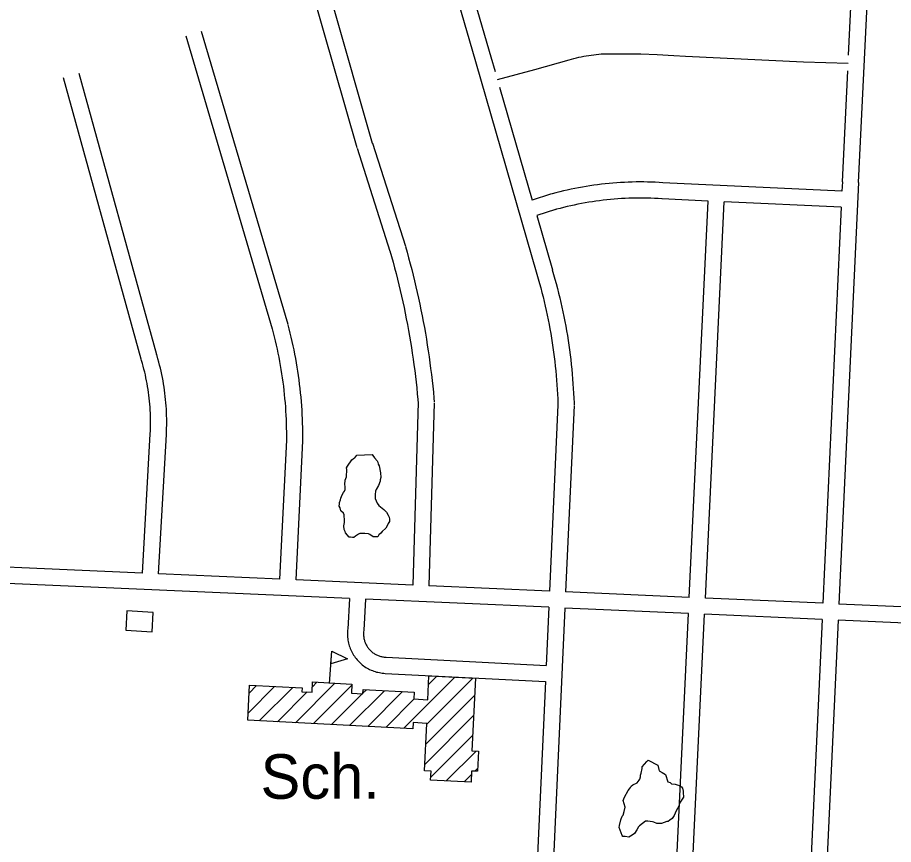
# Model space of a CAD drawing. Extents: x 3683402 to 3721514, y 487807 to 513565.
# Drawn here: x 3693900 to 3695530, y 501671 to 503210 of the extents above; entities that cross this region are included whole.
import ezdxf

# ---------------------------------------------------------------- set-up
doc = ezdxf.new("R2010")
doc.units = 0
for name, color, linetype in [('V-BLDG-IDEN', 7, 'Continuous'), ('V-BLDG-OTLN', 7, 'Continuous'), ('V-ROAD-CNTR', 7, 'Continuous'), ('V-SITE-VEGE', 7, 'Continuous')]:
    doc.layers.add(name, color=color, linetype=linetype)

msp = doc.modelspace()

# ---------------------------------------------------------------- linework, layer by layer
at = {"layer": 'V-BLDG-OTLN'}
for p, q in [((3694480.6, 501970.4), (3694485.1, 502030.2)), ((3694665.1, 501968.3), (3694680.7, 501983.9)), ((3694331.2, 501952.6), (3694345.1, 501966.5)), ((3694417.4, 501897.3), (3694491, 501970.9)), ((3694448.9, 501964.2), (3694457.3, 501972.6)), ((3694451, 501895.6), (3694522.6, 501967.2)), ((3694619.1, 501886.9), (3694714.3, 501982.1)), ((3694661.9, 501894.4), (3694747.9, 501980.4)), ((3694329.3, 501915.3), (3694378.7, 501964.7)), ((3694350.2, 501900.8), (3694412.3, 501963)), ((3694383.8, 501899.1), (3694439.3, 501954.6)), ((3694484.6, 501893.9), (3694541.7, 501950.9)), ((3694518.2, 501892.1), (3694583, 501956.9)), ((3694542.8, 501952.1), (3694549.4, 501958.6)), ((3694551.9, 501890.4), (3694616.6, 501955.2)), ((3694585.5, 501888.6), (3694638.4, 501941.5)), ((3694660, 501857.1), (3694750.9, 501948)), ((3694658.1, 501819.8), (3694749, 501910.7)), ((3694669.4, 501795.8), (3694747.1, 501873.5)), ((3694697.8, 501788.8), (3694753.5, 501844.5)), ((3694751.3, 501807), (3694756.7, 501812.4)), ((3694731.4, 501787.1), (3694745.1, 501800.8))]:
    msp.add_line(p, q, dxfattribs=at)
for points in [[(3694150.8, 502066.7), (3694152.6, 502102.7), (3694103.6, 502105.3), (3694101.8, 502069.3)], [(3694485.1, 502030.2), (3694514.1, 502016.5), (3694483.4, 502007.2)], [(3694635.9, 501886), (3694328.6, 501901.9), (3694332, 501967.2), (3694429.8, 501962.1), (3694429.4, 501955.1), (3694448.4, 501954.1), (3694449.3, 501973.1), (3694522.7, 501969.3), (3694521.8, 501952), (3694542.8, 501950.9), (3694543.2, 501959), (3694638.5, 501954), (3694637.9, 501941.6), (3694663.7, 501940.2), (3694666, 501984.6), (3694752.6, 501980.1), (3694745.6, 501844.9), (3694758.4, 501844.3), (3694756.4, 501806.8), (3694745.4, 501807.3), (3694744.4, 501786.4), (3694669.1, 501790.3), (3694670, 501807.1), (3694657.5, 501807.7), (3694662, 501896.1), (3694636.5, 501897.5)]]:
    msp.add_lwpolyline(points, close=True, dxfattribs=at)
at = {"layer": 'V-ROAD-CNTR'}
for points in [[(3695465.3, 502902.8), (3695511.9, 503857.7)], [(3694629, 503554.2), (3694752.5, 503128.4)], [(3694561, 502975.9), (3694414.2, 503489.3)], [(3694532.2, 502967.7), (3694385.4, 503480.7)], [(3695446.9, 503140.2), (3695457.4, 503356.8)], [(3694727.4, 503322.6), (3694781.3, 503136.7)], [(3694375, 502630), (3694213.9, 503175.5)], [(3694403.7, 502638.5), (3694242.7, 503184)], [(3694793.4, 503094.9), (3694863, 503113.4), (3694926.7, 503131.3), (3694926.7, 503131.3), (3694931.2, 503132.6), (3694935.8, 503133.8), (3694940.3, 503135), (3694944.9, 503136.1), (3694949.4, 503137.1), (3694954, 503138), (3694958.6, 503138.9), (3694963.3, 503139.6), (3694967.9, 503140.3), (3694972.6, 503140.9), (3694977.2, 503141.5), (3694981.9, 503141.9), (3694986.6, 503142.3), (3694991.2, 503142.5), (3694995.9, 503142.7), (3694998.9, 503142.8), (3695029.5, 503142.8), (3695060.2, 503142.3), (3695090.8, 503141.2), (3695121.5, 503139.6), (3695143.2, 503138.1), (3695143.2, 503138.1), (3695363, 503128), (3695446.1, 503125.2)], [(3694752.5, 503128.4), (3694866.7, 502732.2)], [(3694781.3, 503136.7), (3694789.2, 503109.4)], [(3695435.4, 502904.2), (3695445.4, 503111)], [(3694130.3, 502574.3), (3693985.9, 503098)], [(3694159.2, 502582.3), (3694014.8, 503106)], [(3694797.4, 503080.8), (3694858.1, 502870.3)], [(3694532.3, 502967.2), (3694593.4, 502775.2)], [(3694560.9, 502976.3), (3694622, 502784.3)], [(3695101.4, 502902.7), (3695094.3, 502903.1), (3695087.2, 502903.5), (3695080, 502903.7), (3695072.8, 502903.9), (3695065.7, 502904), (3695058.5, 502904), (3695051.3, 502904), (3695044.1, 502903.8), (3695037, 502903.6), (3695029.8, 502903.3), (3695022.6, 502902.9), (3695015.5, 502902.5), (3695008.3, 502901.9), (3695001.2, 502901.3), (3694994, 502900.6), (3694986.9, 502899.8), (3694979.8, 502898.9), (3694972.7, 502897.9), (3694965.6, 502896.9), (3694958.5, 502895.8), (3694951.4, 502894.6), (3694944.3, 502893.3), (3694937.3, 502891.9), (3694930.3, 502890.5), (3694923.2, 502889), (3694916.3, 502887.4), (3694909.3, 502885.7), (3694902.3, 502883.9), (3694895.4, 502882.1), (3694892.7, 502881.4)], [(3695434.6, 502886.8), (3695101.2, 502902.7)], [(3695465.3, 502902.8), (3695428.9, 502118.3)], [(3695435.4, 502904.2), (3695434.6, 502886.8)], [(3694892.1, 502881.2), (3694858.1, 502870.3)], [(3695099.6, 502872.7), (3695092.7, 502873.1), (3695085.9, 502873.5), (3695079.1, 502873.7), (3695072.2, 502873.9), (3695065.4, 502874), (3695058.6, 502874), (3695051.7, 502874), (3695044.9, 502873.8), (3695038.1, 502873.6), (3695031.2, 502873.3), (3695024.4, 502873), (3695017.6, 502872.5), (3695010.8, 502872), (3695004, 502871.4), (3694997.2, 502870.7), (3694990.4, 502870), (3694983.6, 502869.1), (3694976.8, 502868.2), (3694970.1, 502867.2), (3694963.3, 502866.2), (3694956.6, 502865), (3694949.9, 502863.8), (3694943.1, 502862.5), (3694936.5, 502861.1), (3694929.8, 502859.7), (3694923.1, 502858.2), (3694916.5, 502856.6), (3694909.9, 502854.9), (3694903.2, 502853.1), (3694900.6, 502852.4)], [(3695185.5, 502868.6), (3695099.8, 502872.7)], [(3695150.4, 502130.6), (3695185.5, 502868.6)], [(3695180.4, 502129.3), (3695215.5, 502867.2)], [(3695433.2, 502856.9), (3695215.5, 502867.2)], [(3694901.3, 502852.6), (3694866.5, 502841.4)], [(3695433.2, 502856.9), (3695398.9, 502119.7)], [(3694866.5, 502841.4), (3694895.6, 502740.5)], [(3694622.1, 502783.8), (3694625.2, 502773.2), (3694628.1, 502762.6), (3694631, 502751.9), (3694633.8, 502741.2), (3694636.5, 502730.5), (3694639.1, 502719.7), (3694641.7, 502709), (3694644.1, 502698.2), (3694646.5, 502687.4), (3694648.9, 502676.6), (3694651.1, 502665.7), (3694653.3, 502654.9), (3694655.3, 502644), (3694657.4, 502633.1), (3694659.3, 502622.3), (3694661.1, 502611.3), (3694662.9, 502600.4), (3694664.6, 502589.5), (3694666.2, 502578.6), (3694667.7, 502567.6), (3694669.1, 502556.6), (3694670.5, 502545.7), (3694671.8, 502534.7), (3694673, 502523.7), (3694674.1, 502512.7), (3694675.2, 502501.7), (3694675.8, 502494.8)], [(3694593.3, 502775.6), (3694596.3, 502765.1), (3694599.2, 502754.7), (3694602, 502744.2), (3694604.7, 502733.7), (3694607.4, 502723.2), (3694609.9, 502712.7), (3694612.5, 502702.1), (3694614.9, 502691.6), (3694617.2, 502681), (3694619.5, 502670.4), (3694621.7, 502659.8), (3694623.8, 502649.1), (3694625.9, 502638.5), (3694627.8, 502627.8), (3694629.7, 502617.1), (3694631.5, 502606.5), (3694633.3, 502595.8), (3694634.9, 502585), (3694636.5, 502574.3), (3694638, 502563.6), (3694639.4, 502552.8), (3694640.7, 502542.1), (3694642, 502531.3), (3694643.2, 502520.5), (3694644.3, 502509.7), (3694645.3, 502498.9), (3694645.9, 502492.1)], [(3694895.5, 502740.6), (3694898, 502732), (3694900.5, 502723.3), (3694902.8, 502714.7), (3694905.1, 502705.9), (3694907.3, 502697.2), (3694909.4, 502688.5), (3694911.5, 502679.7), (3694913.5, 502670.9), (3694915.3, 502662.1), (3694917.1, 502653.3), (3694918.9, 502644.5), (3694920.5, 502635.6), (3694922.1, 502626.8), (3694923.6, 502617.9), (3694925, 502609), (3694926.3, 502600.1), (3694927.5, 502591.2), (3694928.7, 502582.3), (3694929.8, 502573.3), (3694930.8, 502564.4), (3694931.7, 502555.4), (3694932.6, 502546.5), (3694933.3, 502537.5), (3694934, 502528.5), (3694934.6, 502519.6), (3694935.1, 502510.6), (3694935.6, 502501.6), (3694935.9, 502492.6), (3694936, 502489.1)], [(3694866.7, 502732.2), (3694869.2, 502723.7), (3694871.6, 502715.3), (3694873.9, 502706.9), (3694876.1, 502698.5), (3694878.2, 502690), (3694880.3, 502681.5), (3694882.2, 502673), (3694884.1, 502664.5), (3694886, 502656), (3694887.7, 502647.4), (3694889.4, 502638.9), (3694891, 502630.3), (3694892.5, 502621.7), (3694894, 502613.1), (3694895.3, 502604.5), (3694896.6, 502595.8), (3694897.8, 502587.2), (3694898.9, 502578.5), (3694900, 502569.9), (3694901, 502561.2), (3694901.9, 502552.5), (3694902.7, 502543.8), (3694903.4, 502535.1), (3694904.1, 502526.4), (3694904.7, 502517.7), (3694905.2, 502509), (3694905.6, 502500.3), (3694905.9, 502491.5), (3694906.1, 502488.1)], [(3694431.2, 502422.7), (3694431.2, 502430.7), (3694431.2, 502438.8), (3694431, 502446.9), (3694430.8, 502454.9), (3694430.6, 502463), (3694430.2, 502471.1), (3694429.7, 502479.2), (3694429.2, 502487.2), (3694428.6, 502495.3), (3694427.9, 502503.3), (3694427.1, 502511.4), (3694426.3, 502519.4), (3694425.3, 502527.4), (3694424.3, 502535.5), (3694423.2, 502543.5), (3694422, 502551.5), (3694420.8, 502559.4), (3694419.4, 502567.4), (3694418, 502575.4), (3694416.5, 502583.3), (3694414.9, 502591.2), (3694413.3, 502599.1), (3694411.5, 502607), (3694409.7, 502614.9), (3694407.8, 502622.8), (3694405.8, 502630.6), (3694403.9, 502638.1)], [(3694401.2, 502422.8), (3694401.2, 502430.7), (3694401.2, 502438.5), (3694401.1, 502446.3), (3694400.9, 502454), (3694400.6, 502461.8), (3694400.2, 502469.6), (3694399.8, 502477.3), (3694399.3, 502485.1), (3694398.7, 502492.9), (3694398, 502500.6), (3694397.3, 502508.4), (3694396.5, 502516.1), (3694395.6, 502523.8), (3694394.6, 502531.5), (3694393.5, 502539.2), (3694392.4, 502546.9), (3694391.2, 502554.6), (3694389.9, 502562.3), (3694388.5, 502569.9), (3694387.1, 502577.6), (3694385.5, 502585.2), (3694383.9, 502592.8), (3694382.3, 502600.4), (3694380.5, 502608), (3694378.7, 502615.6), (3694376.8, 502623.1), (3694374.8, 502630.5)], [(3694147.3, 502435.2), (3694147.5, 502440.8), (3694147.7, 502446.3), (3694147.9, 502451.9), (3694147.9, 502457.4), (3694147.9, 502462.9), (3694147.8, 502468.4), (3694147.6, 502473.9), (3694147.3, 502479.4), (3694147, 502484.9), (3694146.5, 502490.4), (3694146.1, 502495.9), (3694145.5, 502501.4), (3694144.8, 502506.9), (3694144.1, 502512.3), (3694143.3, 502517.8), (3694142.4, 502523.2), (3694141.5, 502528.7), (3694140.4, 502534.1), (3694139.3, 502539.5), (3694138.2, 502544.9), (3694136.9, 502550.2), (3694135.6, 502555.6), (3694134.2, 502560.9), (3694132.7, 502566.2), (3694131.1, 502571.5), (3694130.4, 502573.9)], [(3694177.2, 502433.7), (3694177.5, 502439.5), (3694177.7, 502445.5), (3694177.9, 502451.4), (3694177.9, 502457.3), (3694177.9, 502463.3), (3694177.7, 502469.2), (3694177.5, 502475.1), (3694177.3, 502481.1), (3694176.9, 502487), (3694176.4, 502492.9), (3694175.9, 502498.8), (3694175.3, 502504.7), (3694174.6, 502510.6), (3694173.8, 502516.5), (3694173, 502522.3), (3694172, 502528.2), (3694171, 502534), (3694169.9, 502539.9), (3694168.7, 502545.7), (3694167.4, 502551.5), (3694166.1, 502557.3), (3694164.6, 502563), (3694163.1, 502568.8), (3694161.5, 502574.5), (3694159.9, 502580.1), (3694159.1, 502582.7)], [(3694645.8, 502493.9), (3694635.7, 502153.4)], [(3694675.8, 502493), (3694665.7, 502152.1)], [(3694906.1, 502489.3), (3694890.3, 502142.1)], [(3694936, 502487.9), (3694920.3, 502140.8)], [(3694132.9, 502175.6), (3694147.3, 502435.3)], [(3694162.9, 502174.3), (3694177.2, 502433.6)], [(3694388.7, 502164.3), (3694401.2, 502423.5)], [(3694418.7, 502163), (3694431.2, 502422.1)], [(3694132.9, 502175.6), (3693655.3, 502196.7)], [(3694517.9, 502128.5), (3693653.9, 502166.7)], [(3694388.7, 502164.3), (3694162.9, 502174.3)], [(3694635.7, 502153.4), (3694418.7, 502163)], [(3694890.3, 502142.1), (3694665.7, 502152.1)], [(3695150.4, 502130.6), (3694920.3, 502140.8)], [(3694517.9, 502128.5), (3694514.8, 502071.3)], [(3694547.9, 502127.2), (3694544.7, 502069.7)], [(3694889, 502112.2), (3694547.9, 502127.2)], [(3695398.9, 502119.7), (3695180.4, 502129.3)], [(3695776.5, 502103), (3695428.9, 502118.3)], [(3694918.9, 502110.8), (3694828.6, 500118.8)], [(3694889, 502112.2), (3694884, 502003.8)], [(3695149, 502100.7), (3694918.9, 502110.8)], [(3695034.2, 499682), (3695149, 502100.7)], [(3695064.5, 499689.1), (3695179, 502099.3)], [(3695397.5, 502089.7), (3695179, 502099.3)], [(3695397.5, 502089.7), (3695304.7, 500089.3), (3695291.3, 499780.5)], [(3695427.5, 502088.4), (3695334, 500074.3)], [(3695775, 502073), (3695427.5, 502088.4)], [(3694514.9, 502072.3), (3694514.6, 502069.9), (3694514.3, 502067.2), (3694514.2, 502064.4), (3694514.2, 502061.7), (3694514.3, 502059), (3694514.4, 502056.3), (3694514.7, 502053.6), (3694515.1, 502050.9), (3694515.6, 502048.2), (3694516.1, 502045.6), (3694516.8, 502043), (3694517.6, 502040.4), (3694518.5, 502037.8), (3694519.4, 502035.2), (3694520.5, 502032.7), (3694521.6, 502030.3), (3694522.8, 502027.9), (3694524.2, 502025.5), (3694525.6, 502023.2), (3694527.1, 502020.9), (3694528.7, 502018.7), (3694530.3, 502016.6), (3694532.1, 502014.5), (3694533.9, 502012.5), (3694535.8, 502010.5), (3694537.7, 502008.6), (3694539.7, 502006.8), (3694541.8, 502005.1), (3694544, 502003.4), (3694546.2, 502001.9), (3694548.5, 502000.4), (3694550.8, 501999), (3694553.2, 501997.7), (3694555.6, 501996.4), (3694558.1, 501995.3), (3694560.6, 501994.3), (3694563.1, 501993.3), (3694565.7, 501992.5), (3694568.3, 501991.7), (3694570.9, 501991.1), (3694573.6, 501990.5), (3694576.3, 501990), (3694579, 501989.7), (3694581.7, 501989.4), (3694584.2, 501989.2), (3694584.6, 501989.2)], [(3694544.6, 502068.7), (3694544.4, 502066.8), (3694544.3, 502065.2), (3694544.2, 502063.6), (3694544.2, 502062), (3694544.2, 502060.4), (3694544.3, 502058.8), (3694544.5, 502057.2), (3694544.7, 502055.6), (3694545, 502054.1), (3694545.3, 502052.5), (3694545.7, 502050.9), (3694546.2, 502049.4), (3694546.7, 502047.9), (3694547.3, 502046.4), (3694547.9, 502044.9), (3694548.6, 502043.4), (3694549.3, 502042), (3694550.1, 502040.6), (3694550.9, 502039.3), (3694551.8, 502037.9), (3694552.7, 502036.6), (3694553.7, 502035.3), (3694554.7, 502034.1), (3694555.8, 502032.9), (3694556.9, 502031.8), (3694558.1, 502030.7), (3694559.3, 502029.6), (3694560.5, 502028.6), (3694561.8, 502027.6), (3694563.1, 502026.7), (3694564.4, 502025.8), (3694565.8, 502025), (3694567.2, 502024.2), (3694568.6, 502023.5), (3694570.1, 502022.8), (3694571.6, 502022.2), (3694573.1, 502021.6), (3694574.6, 502021.1), (3694576.1, 502020.7), (3694577.7, 502020.3), (3694579.3, 502020), (3694580.8, 502019.7), (3694582.4, 502019.5), (3694584, 502019.3), (3694585.8, 502019.2), (3694585.8, 502019.2)], [(3694586, 502019.2), (3694884, 502003.8)], [(3694584.4, 501989.2), (3694882.7, 501973.8)], [(3694882.7, 501973.8), (3694855.8, 501381.2)]]:
    msp.add_lwpolyline(points, dxfattribs=at)
at = {"layer": 'V-SITE-VEGE'}
for points in [[(3694531.7, 502395.2), (3694560, 502396.6), (3694561.6, 502395), (3694564.7, 502390.3), (3694569.4, 502384.8), (3694570.9, 502382.4), (3694571.7, 502378.5), (3694573.2, 502375.3), (3694575.5, 502362.7), (3694576.3, 502354.1), (3694575.4, 502349.3), (3694575.4, 502347), (3694572.2, 502339.1), (3694567.5, 502331.3), (3694566.7, 502328.2), (3694565.9, 502321.9), (3694565.8, 502314.8), (3694569.7, 502306.1), (3694572.8, 502301.4), (3694582.2, 502294.3), (3694586.9, 502289.5), (3694590, 502284), (3694591.6, 502280.1), (3694592.3, 502276.1), (3694592.3, 502272.2), (3694589.9, 502268.3), (3694589.1, 502265.2), (3694585.9, 502259.7), (3694578.8, 502253.4), (3694576.5, 502250.3), (3694572.5, 502247.2), (3694570.9, 502243.2), (3694562.3, 502243.3), (3694556, 502248), (3694553.7, 502248.8), (3694546.6, 502249.7), (3694537.2, 502249.7), (3694534.8, 502248.2), (3694529.3, 502244.3), (3694526.1, 502241.9), (3694523.7, 502241.9), (3694519.8, 502242.7), (3694517.5, 502242.8), (3694510.4, 502250.7), (3694509.7, 502253), (3694508.1, 502257), (3694507.4, 502264), (3694509, 502270.3), (3694509, 502276.6), (3694508.2, 502280.5), (3694508.3, 502284.5), (3694506.7, 502287.6), (3694502, 502291.6), (3694500.5, 502297.1), (3694498.9, 502300.2), (3694499.7, 502305), (3694499.7, 502307.3), (3694501.3, 502312), (3694502.1, 502315.2), (3694504.5, 502321.4), (3694506.9, 502326.1), (3694508.5, 502328.5), (3694510.1, 502331.6), (3694510.1, 502337.1), (3694509.4, 502341.1), (3694510.2, 502348.9), (3694511, 502352.1), (3694512.6, 502355.2), (3694513.4, 502368.6), (3694512.7, 502371.7), (3694514.3, 502374.8), (3694522.2, 502386.6), (3694525.4, 502388.9), (3694527.7, 502390.5)], [(3695074.1, 501827.7), (3695092.1, 501818.2), (3695093.6, 501810.3), (3695094.4, 501807.9), (3695099.9, 501804.8), (3695106.2, 501800.8), (3695110.8, 501787.4), (3695114.7, 501785.8), (3695117.1, 501783.4), (3695124.1, 501782.6), (3695128.1, 501781.8), (3695132, 501780.2), (3695135.9, 501777.8), (3695137.5, 501775.5), (3695139, 501769.9), (3695139, 501767.6), (3695139.7, 501758.9), (3695137.3, 501755), (3695133.4, 501749.5), (3695131.8, 501744.8), (3695131, 501741.7), (3695128.6, 501737.8), (3695126.2, 501733.1), (3695122.2, 501724.4), (3695118.3, 501719), (3695114.3, 501715.8), (3695111.2, 501713.5), (3695108.8, 501713.5), (3695098.6, 501709.6), (3695089.9, 501709.7), (3695084.4, 501712.1), (3695082.1, 501712.9), (3695073.4, 501713.7), (3695068.7, 501713.7), (3695057.7, 501705.1), (3695056.1, 501703.6), (3695052.9, 501698.1), (3695048.2, 501691), (3695044.2, 501687.9), (3695037.9, 501684), (3695030.8, 501685.6), (3695026.9, 501685.7), (3695025.3, 501687.2), (3695021.5, 501697.5), (3695019.9, 501702.2), (3695020.7, 501706.1), (3695023.1, 501716.3), (3695025.5, 501723.4), (3695027.1, 501725), (3695029.5, 501732), (3695031.1, 501739.9), (3695027.3, 501752.5), (3695028.9, 501755.6), (3695029.7, 501758.8), (3695036.8, 501771.3), (3695039.2, 501774.4), (3695040.8, 501776.8), (3695042.4, 501779.1), (3695045.5, 501781.5), (3695053.4, 501785.4), (3695055, 501787.7), (3695057.4, 501790.1), (3695058.2, 501792.4), (3695059.8, 501796.3), (3695059.8, 501799.5), (3695060.6, 501803.4), (3695063, 501812), (3695063, 501815.2), (3695071.7, 501825.3)]]:
    msp.add_lwpolyline(points, close=True, dxfattribs=at)

# ---------------------------------------------------------------- texts
at = {"layer": 'V-BLDG-IDEN'}
msp.add_text('Sch.', height=83, dxfattribs=at).set_placement((3694352.5, 501755.7))

doc.saveas('drawing.dxf')
